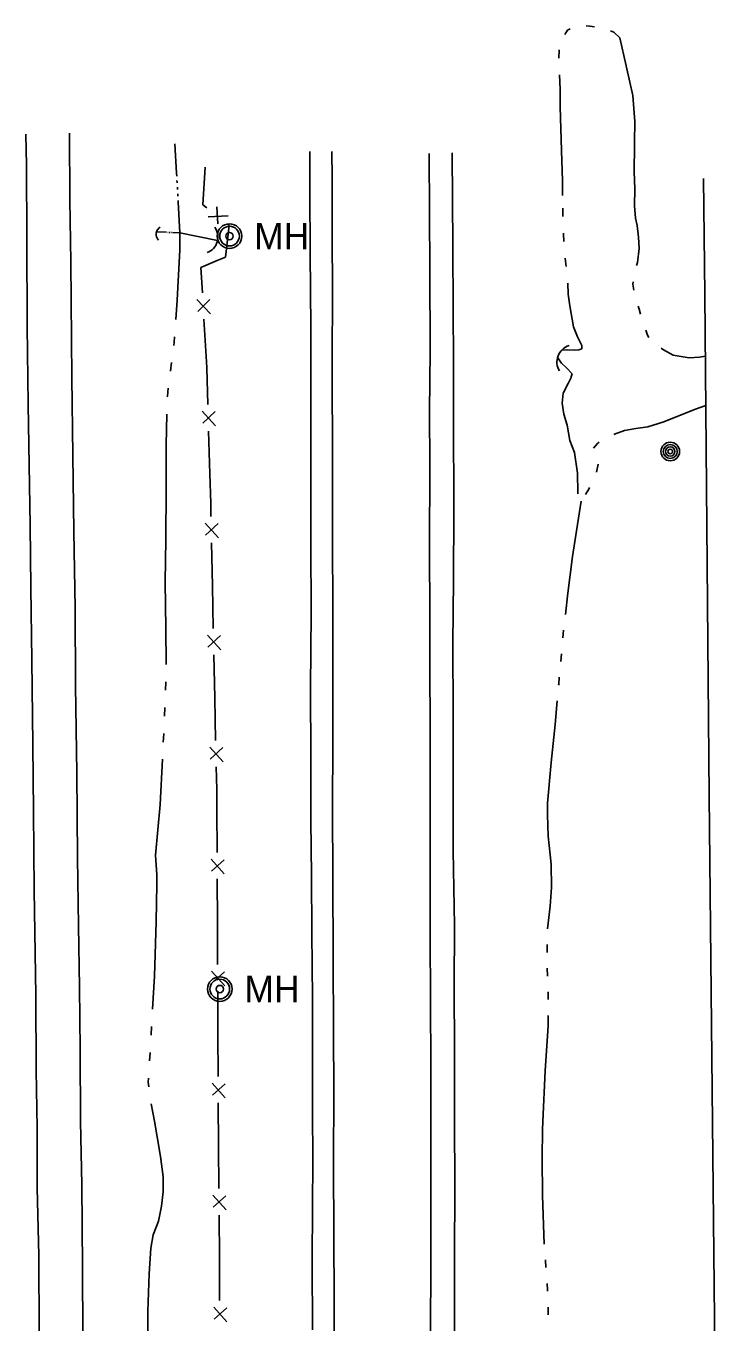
# Model space of a CAD drawing. Extents: x 589250 to 1188077, y 162953 to 363065.
# Drawn here: x 594050.5 to 594216.3, y 189290 to 189601.2 of the extents above; entities that cross this region are included whole.
import ezdxf

# ---------------------------------------------------------------- set-up
doc = ezdxf.new("R2010")
doc.units = 0
for name, color, linetype in [('E_BMGRD', 7, 'Continuous'), ('E_DRN', 7, 'Continuous'), ('E_FEN_P', 7, 'Continuous'), ('E_MAP_Limits', 7, 'Continuous'), ('E_MISCPROP', 7, 'Continuous'), ('E_RDWY', 7, 'Continuous'), ('E_RDWY_Gravel', 7, 'Continuous'), ('E_UTL_MH', 7, 'Continuous'), ('E_WTR_FlowLine', 7, 'Continuous')]:
    doc.layers.add(name, color=color, linetype=linetype)

# ---------------------------------------------------------------- blocks, each defined once
blk = doc.blocks.new('MH')
at = {"layer": 'E_UTL_MH'}
for radius in [5, 4, 1.5]:
    blk.add_circle((0, 0), radius, dxfattribs=at)
blk.add_text('MH', height=10.8, dxfattribs=at).set_placement((10, -5.4))

msp = doc.modelspace()

# ---------------------------------------------------------------- linework, layer by layer
at = {"layer": 'E_DRN'}
for centre, radius, start, end in [((594083.69, 189551.19), 1.96, 119.8038, 226.064), ((594092.61, 189550.51), 3.96, 290.2545, 36.5147), ((594181.97, 189520.54), 4.06, 105.9022, 212.1624)]:
    msp.add_arc(centre, radius, start, end, dxfattribs=at)
at = {"layer": 'E_FEN_P'}
for p, q in [((594093.51, 189567.27), (594092.92, 189558.25)), ((594092.92, 189558.25), (594093.89, 189557.5)), ((594094.25, 189555.39), (594098.99, 189555.64)), ((594096.3, 189557.74), (594096.54, 189553.68)), ((594099.23, 189553.32), (594098.37, 189545.73)), ((594098.9, 189553.58), (594099.23, 189553.32)), ((594096.34, 189544.87), (594092.48, 189543.23)), ((594092.48, 189543.23), (594092.83, 189537.16)), ((594098.37, 189545.73), (594096.34, 189544.87)), ((594091.49, 189535.5), (594094.81, 189532.11)), ((594094.61, 189535.52), (594091.72, 189532.65)), ((594093.21, 189530.82), (594093.81, 189520.56)), ((594093.81, 189520.56), (594093.89, 189519.13)), ((594093.89, 189519.13), (594094.15, 189510.3)), ((594092.75, 189508.68), (594095.97, 189505.19)), ((594095.87, 189508.6), (594092.9, 189505.83)), ((594094.33, 189503.94), (594094.62, 189493.68)), ((594094.62, 189493.68), (594094.83, 189486.64)), ((594094.83, 189486.64), (594094.89, 189483.41)), ((594093.49, 189481.8), (594096.68, 189478.29)), ((594096.61, 189481.7), (594093.61, 189478.95)), ((594095.03, 189477.06), (594095.24, 189466.79)), ((594095.24, 189466.79), (594095.45, 189456.52)), ((594094.05, 189454.91), (594097.24, 189451.4)), ((594097.17, 189454.81), (594094.17, 189452.06)), ((594095.59, 189450.17), (594095.8, 189439.9)), ((594095.8, 189439.9), (594096.01, 189429.63)), ((594094.61, 189428.02), (594097.8, 189424.51)), ((594097.72, 189427.92), (594094.73, 189425.17)), ((594096.14, 189423.28), (594096.26, 189417.84)), ((594096.26, 189417.84), (594096.28, 189413.01)), ((594096.28, 189413.01), (594096.34, 189402.74)), ((594094.9, 189401.15), (594098.04, 189397.59)), ((594098.02, 189401), (594094.98, 189398.29)), ((594096.37, 189396.38), (594096.42, 189386.11)), ((594096.42, 189386.11), (594096.47, 189375.84)), ((594095.04, 189374.25), (594098.18, 189370.69)), ((594098.16, 189374.11), (594095.12, 189371.4)), ((594096.51, 189369.48), (594096.56, 189359.21)), ((594096.56, 189359.21), (594096.61, 189348.94)), ((594095.18, 189347.36), (594098.32, 189343.8)), ((594098.3, 189347.21), (594095.26, 189344.5)), ((594096.65, 189342.59), (594096.72, 189332.32)), ((594096.72, 189332.32), (594096.79, 189322.05)), ((594095.36, 189320.46), (594098.5, 189316.9)), ((594098.48, 189320.32), (594095.44, 189317.6)), ((594096.83, 189315.69), (594096.9, 189305.42)), ((594096.9, 189305.42), (594096.97, 189295.15)), ((594095.54, 189293.56), (594098.68, 189290.01)), ((594098.66, 189293.42), (594095.63, 189290.71))]:
    msp.add_line(p, q, dxfattribs=at)
at = {"layer": 'E_MAP_Limits'}
for p, q in [((594213.42, 189536.77), (594213.1, 189564.6)), ((594214.46, 189416.37), (594213.42, 189536.77)), ((594216.35, 189233.45), (594214.46, 189416.37))]:
    msp.add_line(p, q, dxfattribs=at)
at = {"layer": 'E_MISCPROP'}
for radius in [2.23, 1.67, 1.12, 0.558]:
    msp.add_circle((594205.12, 189499.03), radius, dxfattribs=at)
at = {"layer": 'E_RDWY'}
for p, q in [((594050.6, 189567.79), (594050.49, 189575.26)), ((594123.98, 189564.73), (594123.89, 189571.05)), ((594147.35, 189556.3), (594147.29, 189570.6)), ((594050.68, 189550.16), (594050.6, 189567.79)), ((594124.01, 189551.18), (594123.98, 189564.73)), ((594147.38, 189542.75), (594147.35, 189556.3)), ((594050.82, 189529.07), (594050.68, 189550.16)), ((594124.06, 189537.24), (594124.01, 189551.18)), ((594147.47, 189523.08), (594147.38, 189542.75)), ((594123.97, 189521.02), (594124.06, 189537.24)), ((594051.06, 189510.35), (594050.82, 189529.07)), ((594147.37, 189508.63), (594147.47, 189523.08)), ((594124.02, 189494.72), (594123.97, 189521.02)), ((594051.52, 189481.24), (594051.06, 189510.35)), ((594147.38, 189495.8), (594147.37, 189508.63)), ((594124.05, 189476.88), (594124.02, 189494.72)), ((594147.34, 189475.67), (594147.38, 189495.8)), ((594051.67, 189466.36), (594051.52, 189481.24)), ((594124.1, 189462.14), (594124.05, 189476.88)), ((594147.41, 189459.76), (594147.34, 189475.67)), ((594051.87, 189448.95), (594051.67, 189466.36)), ((594124.13, 189445.52), (594124.1, 189462.14)), ((594147.45, 189446.88), (594147.41, 189459.76)), ((594052.11, 189428.69), (594051.87, 189448.95)), ((594147.48, 189433.23), (594147.45, 189446.88)), ((594124.1, 189429.6), (594124.13, 189445.52)), ((594147.47, 189413.65), (594147.48, 189433.23)), ((594052.28, 189412.56), (594052.11, 189428.69)), ((594124.08, 189413.09), (594124.1, 189429.6)), ((594052.48, 189393.72), (594052.28, 189412.56)), ((594124.15, 189396.96), (594124.08, 189413.09)), ((594147.51, 189397.63), (594147.47, 189413.65)), ((594124.22, 189377.22), (594124.15, 189396.96)), ((594147.53, 189383.14), (594147.51, 189397.63)), ((594052.84, 189368.49), (594052.48, 189393.72)), ((594147.6, 189366.94), (594147.53, 189383.14)), ((594124.3, 189360.06), (594124.22, 189377.22)), ((594052.96, 189350.49), (594052.84, 189368.49)), ((594147.67, 189351.57), (594147.6, 189366.94)), ((594124.35, 189344.95), (594124.3, 189360.06)), ((594053.16, 189336.58), (594052.96, 189350.49)), ((594147.65, 189337.44), (594147.67, 189351.57)), ((594124.28, 189328.64), (594124.35, 189344.95)), ((594053.22, 189322.25), (594053.16, 189336.58)), ((594147.68, 189320.41), (594147.65, 189337.44)), ((594124.36, 189310.28), (594124.28, 189328.64)), ((594053.56, 189306), (594053.22, 189322.25)), ((594147.62, 189304.03), (594147.68, 189320.41)), ((594124.46, 189295.79), (594124.36, 189310.28)), ((594053.64, 189287.37), (594053.56, 189306)), ((594147.6, 189287.62), (594147.62, 189304.03)), ((594124.45, 189280.08), (594124.46, 189295.79))]:
    msp.add_line(p, q, dxfattribs=at)
at = {"layer": 'E_RDWY_Gravel'}
for p, q in [((594061.02, 189559.48), (594060.93, 189575.48)), ((594118.65, 189561.63), (594118.59, 189571.07)), ((594152.93, 189548.27), (594152.76, 189570.72)), ((594061.24, 189544.57), (594061.02, 189559.48)), ((594118.67, 189546.62), (594118.65, 189561.63)), ((594118.83, 189528.8), (594118.67, 189546.62)), ((594153.01, 189533.24), (594152.93, 189548.27)), ((594061.52, 189516.75), (594061.24, 189544.57)), ((594153.1, 189520.73), (594153.01, 189533.24)), ((594118.83, 189510.29), (594118.83, 189528.8)), ((594153.11, 189507.6), (594153.1, 189520.73)), ((594061.75, 189498.11), (594061.52, 189516.75)), ((594118.82, 189494.84), (594118.83, 189510.29)), ((594153.15, 189484.87), (594153.11, 189507.6)), ((594061.99, 189479.8), (594061.75, 189498.11)), ((594118.87, 189477.05), (594118.82, 189494.84)), ((594153.11, 189468.14), (594153.15, 189484.87)), ((594062.3, 189461.37), (594061.99, 189479.8)), ((594118.91, 189460.22), (594118.87, 189477.05)), ((594152.93, 189452.96), (594153.11, 189468.14)), ((594062.41, 189442.78), (594062.3, 189461.37)), ((594118.81, 189442.33), (594118.91, 189460.22)), ((594153.01, 189435.95), (594152.93, 189452.96)), ((594062.71, 189421.88), (594062.41, 189442.78)), ((594118.87, 189425.48), (594118.81, 189442.33)), ((594153.04, 189421.77), (594153.01, 189435.95)), ((594118.89, 189410.42), (594118.87, 189425.48)), ((594062.84, 189401.47), (594062.71, 189421.88)), ((594153.03, 189403.1), (594153.04, 189421.77)), ((594118.98, 189397.21), (594118.89, 189410.42)), ((594153.3, 189385.2), (594153.03, 189403.1)), ((594063.09, 189385.14), (594062.84, 189401.47)), ((594119.06, 189383.45), (594118.98, 189397.21)), ((594063.31, 189370.4), (594063.09, 189385.14)), ((594153.24, 189370.54), (594153.3, 189385.2)), ((594119.23, 189367.74), (594119.06, 189383.45)), ((594063.48, 189355.37), (594063.31, 189370.4)), ((594153.37, 189354.93), (594153.24, 189370.54)), ((594119.24, 189354.42), (594119.23, 189367.74)), ((594063.6, 189338.16), (594063.48, 189355.37)), ((594119.25, 189340.95), (594119.24, 189354.42)), ((594153.35, 189338.37), (594153.37, 189354.93)), ((594119.32, 189328.65), (594119.25, 189340.95)), ((594063.86, 189322.96), (594063.6, 189338.16)), ((594153.39, 189322.81), (594153.35, 189338.37)), ((594119.26, 189317.86), (594119.32, 189328.65)), ((594064.04, 189303.16), (594063.86, 189322.96)), ((594153.37, 189305.21), (594153.39, 189322.81)), ((594119.14, 189304.46), (594119.26, 189317.86)), ((594119.26, 189288.1), (594119.14, 189304.46)), ((594153.37, 189287.42), (594153.37, 189305.21)), ((594064.12, 189286.75), (594064.04, 189303.16))]:
    msp.add_line(p, q, dxfattribs=at)
at = {"layer": 'E_WTR_FlowLine'}
for p, q in [((594179.79, 189599.12), (594180.48, 189600.19)), ((594180.48, 189600.19), (594181.13, 189600.53)), ((594184.97, 189601.22), (594185.85, 189601.17)), ((594185.85, 189601.17), (594186.95, 189600.98)), ((594190.81, 189600), (594191.59, 189599.72)), ((594191.59, 189599.72), (594193.03, 189598.33)), ((594193.03, 189598.33), (594194.54, 189591.64)), ((594178.41, 189593.45), (594178.42, 189595.45)), ((594194.54, 189591.64), (594195.43, 189587.73)), ((594178.69, 189586.01), (594178.53, 189589.45)), ((594195.43, 189587.73), (594196.13, 189584.53)), ((594178.71, 189581.77), (594178.69, 189586.01)), ((594196.13, 189584.53), (594196.58, 189578.28)), ((594179.05, 189571.31), (594178.71, 189581.77)), ((594196.58, 189578.28), (594196.57, 189573.29)), ((594086.18, 189572.91), (594086.62, 189565.88)), ((594179.24, 189564.03), (594179.05, 189571.31)), ((594196.56, 189572.52), (594196.44, 189566.19)), ((594196.57, 189573.29), (594196.56, 189572.52)), ((594086.62, 189565.88), (594086.66, 189565.17)), ((594196.44, 189566.19), (594196.6, 189562.11)), ((594086.73, 189564.1), (594086.76, 189563.57)), ((594086.83, 189562.5), (594086.86, 189561.97)), ((594179.24, 189560.46), (594179.24, 189564.03)), ((594196.6, 189562.11), (594196.57, 189558.05)), ((594086.92, 189560.9), (594086.96, 189560.36)), ((594087.02, 189559.3), (594087.04, 189558.99)), ((594087.04, 189558.99), (594087.45, 189551.55)), ((594179.36, 189555.43), (594179.3, 189557.42)), ((594196.57, 189558.05), (594196.75, 189555.03)), ((594196.75, 189555.03), (594197.16, 189553.26)), ((594197.16, 189553.26), (594197.53, 189550.53)), ((594084.25, 189551.66), (594081.81, 189551.74)), ((594084.63, 189551.65), (594084.5, 189551.65)), ((594085, 189551.63), (594084.88, 189551.64)), ((594085.38, 189551.62), (594085.25, 189551.63)), ((594087.45, 189551.55), (594085.63, 189551.61)), ((594087.38, 189547.46), (594087.45, 189551.55)), ((594087.45, 189551.55), (594096.48, 189549.66)), ((594179.48, 189551.33), (594179.48, 189551.43)), ((594179.55, 189549.43), (594179.48, 189551.33)), ((594197.53, 189550.53), (594197.64, 189547.74)), ((594086.81, 189535.4), (594087.38, 189547.46)), ((594197.64, 189547.74), (594197.22, 189544.39)), ((594180.01, 189544.75), (594179.92, 189545.45)), ((594180.15, 189543.46), (594180.01, 189544.75)), ((594197.22, 189544.39), (594197, 189543.66)), ((594180.6, 189536.81), (594180.5, 189539.48)), ((594196.2, 189539.76), (594196.14, 189539.17)), ((594196.14, 189539.17), (594196.4, 189537.79)), ((594086.46, 189530.7), (594086.81, 189535.4)), ((594181.02, 189534.03), (594180.6, 189536.81)), ((594181.92, 189529), (594181.02, 189534.03)), ((594197.45, 189533.93), (594197.66, 189533.2)), ((594197.66, 189533.2), (594198.01, 189532.01)), ((594182.87, 189526.6), (594181.92, 189529)), ((594199.22, 189528.2), (594199.65, 189526.95)), ((594085.95, 189524.5), (594086.05, 189525.28)), ((594086.05, 189525.28), (594086.15, 189526.56)), ((594183.92, 189524.49), (594182.87, 189526.6)), ((594183.91, 189523.71), (594183.92, 189524.49)), ((594199.65, 189526.95), (594200, 189526.37)), ((594179.05, 189520.2), (594178.04, 189521.57)), ((594179.03, 189523.34), (594180.45, 189523.47)), ((594180.45, 189523.47), (594182.22, 189523.35)), ((594182.22, 189523.35), (594183.16, 189523.45)), ((594183.16, 189523.45), (594183.91, 189523.71)), ((594202.93, 189523.8), (594203.5, 189523.46)), ((594203.5, 189523.46), (594205.85, 189522.14)), ((594205.85, 189522.14), (594209.62, 189521.55)), ((594209.62, 189521.55), (594212.14, 189521.66)), ((594212.14, 189521.66), (594213.55, 189521.92)), ((594085.17, 189518.33), (594085.43, 189520.39)), ((594180.24, 189519.13), (594179.05, 189520.2)), ((594181.56, 189517.64), (594180.24, 189519.13)), ((594179.42, 189513.05), (594180.58, 189515.33)), ((594180.58, 189515.33), (594181.34, 189516.83)), ((594181.34, 189516.83), (594181.37, 189516.94)), ((594181.37, 189516.94), (594181.56, 189517.64)), ((594084.41, 189512.16), (594084.42, 189512.33)), ((594084.42, 189512.33), (594084.65, 189514.22)), ((594179.14, 189510.63), (594179.42, 189513.05)), ((594179.54, 189507.98), (594179.14, 189510.63)), ((594210.96, 189509.1), (594203.58, 189506.19)), ((594213.65, 189510.06), (594210.96, 189509.1)), ((594084.13, 189500.54), (594084.31, 189508.01)), ((594180.37, 189505.32), (594179.54, 189507.98)), ((594203.58, 189506.19), (594199.72, 189504.97)), ((594181.05, 189501.65), (594180.37, 189505.32)), ((594191.72, 189503.16), (594191.55, 189503.09)), ((594194.12, 189504.08), (594191.72, 189503.16)), ((594196.83, 189504.55), (594194.12, 189504.08)), ((594199.72, 189504.97), (594196.83, 189504.55)), ((594084.13, 189488.72), (594084.13, 189500.54)), ((594182.1, 189498.78), (594181.05, 189501.65)), ((594187.63, 189500.92), (594186.68, 189499.81)), ((594188.03, 189501.29), (594187.63, 189500.92)), ((594182.82, 189493.86), (594182.1, 189498.78)), ((594182.94, 189489.18), (594182.82, 189493.86)), ((594187.84, 189496), (594187.45, 189494.03)), ((594185.77, 189490.41), (594185.49, 189489.83)), ((594084.06, 189479.24), (594084.13, 189488.72)), ((594182.64, 189479.97), (594183.75, 189487.09)), ((594182.96, 189488.88), (594182.94, 189489.18)), ((594184.89, 189488.85), (594184.78, 189488.68)), ((594185.49, 189489.83), (594184.89, 189488.85)), ((594083.93, 189467.66), (594084.04, 189477.95)), ((594084.04, 189477.95), (594084.06, 189479.24)), ((594181.63, 189473.82), (594182.64, 189479.97)), ((594180.53, 189465.01), (594181.63, 189473.82)), ((594084.02, 189456.64), (594083.93, 189467.66)), ((594179.94, 189459.9), (594180.53, 189465.01)), ((594084.11, 189447.9), (594084.02, 189456.64)), ((594179.35, 189454.26), (594179.52, 189456.14)), ((594178.84, 189448.6), (594179.01, 189450.48)), ((594083.99, 189441.68), (594084.08, 189443.75)), ((594178.34, 189443.18), (594178.49, 189444.83)), ((594178.32, 189442.94), (594178.34, 189443.18)), ((594083.73, 189435.47), (594083.82, 189437.54)), ((594177.52, 189433.51), (594178, 189439.17)), ((594083.5, 189430.16), (594083.55, 189431.33)), ((594176.52, 189424.33), (594177.52, 189433.51)), ((594083.45, 189429.26), (594083.5, 189430.16)), ((594082.66, 189414.28), (594083.23, 189425.12)), ((594175.64, 189414.61), (594176.52, 189424.33)), ((594081.56, 189402.06), (594082.66, 189414.28)), ((594175.69, 189411.82), (594175.64, 189414.61)), ((594175.79, 189406.63), (594175.69, 189411.82)), ((594176.52, 189399.91), (594175.79, 189406.63)), ((594081.89, 189397.4), (594081.56, 189402.06)), ((594081.86, 189395.14), (594081.89, 189397.4)), ((594176.61, 189394.37), (594176.52, 189399.91)), ((594081.73, 189386.06), (594081.86, 189395.14)), ((594176.27, 189389.88), (594176.61, 189394.37)), ((594175.66, 189384.44), (594176.27, 189389.88)), ((594081.35, 189373.06), (594081.73, 189386.06)), ((594175.54, 189378.76), (594175.55, 189380.66)), ((594080.88, 189365.1), (594081.35, 189373.06)), ((594175.65, 189373.08), (594175.59, 189374.97)), ((594175.78, 189369.1), (594175.77, 189369.29)), ((594175.78, 189367.4), (594175.78, 189369.1)), ((594175.78, 189361.09), (594175.78, 189363.61)), ((594080.51, 189358.89), (594080.63, 189360.96)), ((594175.13, 189350.33), (594175.78, 189361.09)), ((594080.14, 189352.68), (594080.26, 189354.75)), ((594174.52, 189338.11), (594175.13, 189350.33)), ((594079.83, 189347.56), (594079.89, 189348.54)), ((594079.96, 189346.48), (594079.83, 189347.56)), ((594081.3, 189338.23), (594080.55, 189342.38)), ((594082.74, 189329.76), (594081.3, 189338.23)), ((594174.49, 189336.18), (594174.52, 189338.11)), ((594174.38, 189329.4), (594174.49, 189336.18)), ((594083.43, 189324.85), (594082.74, 189329.76)), ((594174.47, 189320.4), (594174.38, 189329.4)), ((594083.41, 189321.29), (594083.43, 189324.85)), ((594083.02, 189317.85), (594083.41, 189321.29)), ((594174.89, 189308.72), (594174.47, 189320.4)), ((594082.26, 189314.21), (594083.02, 189317.85)), ((594081.72, 189312.76), (594082.26, 189314.21)), ((594080.44, 189307.74), (594081.03, 189310.93)), ((594081.03, 189310.93), (594081.72, 189312.76)), ((594080.03, 189301.54), (594080.44, 189307.74)), ((594175.29, 189303.05), (594175.16, 189304.94)), ((594079.76, 189292.64), (594080.03, 189301.54)), ((594175.68, 189297.66), (594175.57, 189299.27)), ((594175.69, 189297.38), (594175.68, 189297.66)), ((594079.69, 189282.9), (594079.76, 189292.64)), ((594175.84, 189291.7), (594175.79, 189293.59))]:
    msp.add_line(p, q, dxfattribs=at)

# ---------------------------------------------------------------- block references
at = {"layer": 'E_BMGRD', "xscale": 0.5903335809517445, "yscale": 0.5903335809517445}
for p in [(594099.34, 189550.74), (594097.01, 189369.95)]:
    msp.add_blockref('MH', p, dxfattribs=at)

doc.saveas('drawing.dxf')
